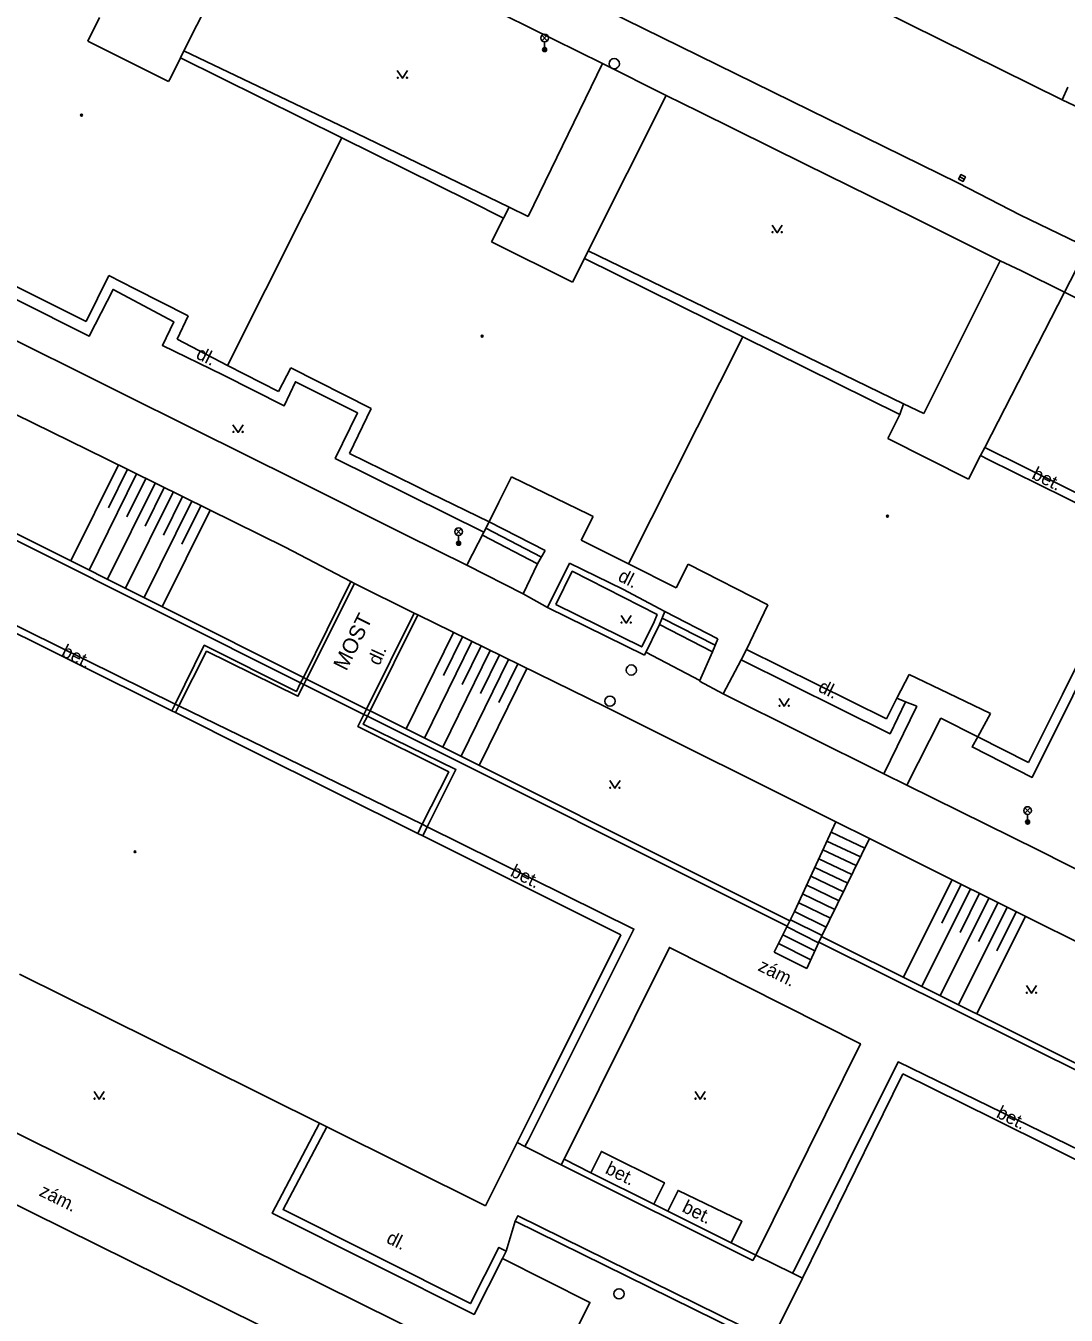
# Model space of a CAD drawing. Extents: x -602419 to -601554, y -1162937 to -1162362.
# Drawn here: x -602178.2 to -602127.5, y -1162500.8 to -1162437.8 of the extents above; entities that cross this region are included whole.
import ezdxf

# ---------------------------------------------------------------- set-up
doc = ezdxf.new("R2010")
doc.units = 0
doc.layers.add('Podklad', color=7, linetype='Continuous')

msp = doc.modelspace()

# ---------------------------------------------------------------- linework, layer by layer
at = {"layer": 'Podklad'}
for p, q in [((-602153.0625, -1162438.55), (-602152.7975, -1162438.285)), ((-602153.0625, -1162438.285), (-602152.7975, -1162438.55)), ((-602152.93, -1162438.605), (-602152.93, -1162438.98)), ((-602132.6714, -1162445.1934), (-602132.4486, -1162445.3066)), ((-602157.2625, -1162462.65), (-602156.9975, -1162462.385)), ((-602157.2625, -1162462.385), (-602156.9975, -1162462.65)), ((-602157.13, -1162462.705), (-602157.13, -1162463.08)), ((-602129.4925, -1162476.26), (-602129.2275, -1162475.995)), ((-602129.4925, -1162475.995), (-602129.2275, -1162476.26)), ((-602129.36, -1162476.315), (-602129.36, -1162476.69))]:
    msp.add_line(p, q, dxfattribs=at)
for points in [[(-602204.06, -1162403.64), (-602127.68, -1162441.44)], [(-602202.73, -1162410.9099), (-602189.44, -1162417.46), (-602167.49, -1162428.34), (-602160.15, -1162431.98), (-602154.43, -1162434.82), (-602132.77, -1162445.48), (-602129.7, -1162447.06), (-602126.44, -1162448.64)], [(-602166.7199, -1162431.4699), (-602170.53, -1162439.04)], [(-602174.65, -1162437.4099), (-602175.23, -1162438.57)], [(-602150.11, -1162439.6599), (-602154.86, -1162437.32)], [(-602175.23, -1162438.57), (-602171.28, -1162440.54)], [(-602171.19, -1162440.37), (-602170.7, -1162439.38)], [(-602170.7, -1162439.38), (-602170.53, -1162439.04)], [(-602170.7, -1162439.38), (-602162.82, -1162443.29)], [(-602170.53, -1162439.04), (-602162.6, -1162442.84), (-602154.6599, -1162446.68)], [(-602160.12, -1162440.005), (-602159.87, -1162440.38), (-602159.62, -1162440.005)], [(-602153.74, -1162447.13), (-602150.11, -1162439.6599)], [(-602146.99, -1162441.2199), (-602150.11, -1162439.6599)], [(-602171.28, -1162440.54), (-602171.19, -1162440.37)], [(-602146.99, -1162441.2199), (-602150.8, -1162448.8)], [(-602130.7, -1162449.29), (-602134.93, -1162447.18), (-602140.18, -1162444.59), (-602145.4, -1162442.01), (-602146.99, -1162441.2199)], [(-602119.53, -1162444.57), (-602119.69, -1162445.21), (-602127.68, -1162441.44), (-602127.39, -1162440.82)], [(-602162.82, -1162443.29), (-602168.4099, -1162454.4099)], [(-602162.82, -1162443.29), (-602156.62, -1162446.37)], [(-602204.4099, -1162444.2), (-602174.32, -1162458.96)], [(-602156.62, -1162446.37), (-602154.94, -1162447.21)], [(-602154.94, -1162447.21), (-602154.6599, -1162446.68)], [(-602154.6599, -1162446.68), (-602153.74, -1162447.13)], [(-602154.94, -1162447.21), (-602155.52, -1162448.37)], [(-602141.83, -1162447.545), (-602141.58, -1162447.92), (-602141.33, -1162447.545)], [(-602206.68, -1162448.77), (-602184.94, -1162459.49), (-602164.7, -1162469.63)], [(-602155.52, -1162448.37), (-602151.57, -1162450.34)], [(-602150.99, -1162449.18), (-602150.8, -1162448.8)], [(-602150.8, -1162448.8), (-602143.04, -1162452.56), (-602135.4099, -1162456.28)], [(-602130.7, -1162449.29), (-602129.69, -1162449.7699), (-602127.56, -1162450.83), (-602126.44, -1162448.64)], [(-602206.82, -1162449.05), (-602185.08, -1162459.76), (-602164.84, -1162469.9)], [(-602155.89, -1162462.54), (-602163.15, -1162458.94), (-602162.06, -1162456.7199), (-602165.09, -1162455.2), (-602165.64, -1162456.37), (-602168.63, -1162454.86), (-602171.58, -1162453.42), (-602171.02, -1162452.28), (-602173.99, -1162450.69), (-602175.15, -1162452.9699), (-602182.39, -1162449.35)], [(-602175.31, -1162452.25), (-602182.14, -1162448.86)], [(-602151.57, -1162450.34), (-602150.99, -1162449.18)], [(-602150.99, -1162449.18), (-602143.26, -1162453.01)], [(-602130.7, -1162449.29), (-602134.43, -1162456.75)], [(-602174.2, -1162450.01), (-602175.31, -1162452.25)], [(-602172.93, -1162450.6599), (-602174.2, -1162450.01)], [(-602170.32, -1162451.98), (-602172.93, -1162450.6599)], [(-602127.56, -1162450.83), (-602131.45, -1162458.4099)], [(-602124.83, -1162452.18), (-602127.56, -1162450.83)], [(-602170.86, -1162453.12), (-602170.32, -1162451.98)], [(-602180.15, -1162452.49), (-602173.75, -1162455.68)], [(-602168.4099, -1162454.4099), (-602170.86, -1162453.12)], [(-602143.26, -1162453.01), (-602148.83, -1162464.09)], [(-602143.26, -1162453.01), (-602135.6, -1162456.8)], [(-602165.9099, -1162455.68), (-602168.4099, -1162454.4099)], [(-602165.32, -1162454.52), (-602165.9099, -1162455.68)], [(-602161.4, -1162456.51), (-602165.32, -1162454.52)], [(-602173.75, -1162455.68), (-602170.02, -1162457.53), (-602165.07, -1162459.99)], [(-602135.4099, -1162456.28), (-602135.6, -1162456.8)], [(-602134.43, -1162456.75), (-602135.4099, -1162456.28)], [(-602162.46, -1162458.7), (-602161.4, -1162456.51)], [(-602135.6, -1162456.8), (-602136.18, -1162457.9699)], [(-602168.14, -1162457.295), (-602167.89, -1162457.67), (-602167.64, -1162457.295)], [(-602136.18, -1162457.9699), (-602132.24, -1162459.96)], [(-602159.26, -1162460.26), (-602162.46, -1162458.7)], [(-602132.24, -1162459.96), (-602131.6599, -1162458.8)], [(-602131.45, -1162458.4099), (-602131.6599, -1162458.8)], [(-602131.6599, -1162458.8), (-602131.28, -1162458.99)], [(-602131.45, -1162458.4099), (-602123.61, -1162462.3)], [(-602173.73, -1162459.25), (-602176.06, -1162463.94)], [(-602174.32, -1162458.96), (-602165.6, -1162463.28)], [(-602173.29, -1162459.4699), (-602174.2199, -1162461.35)], [(-602131.28, -1162458.99), (-602126.27, -1162461.4699)], [(-602172.84, -1162459.69), (-602175.1599, -1162464.39)], [(-602171.94, -1162460.14), (-602174.27, -1162464.84)], [(-602172.39, -1162459.92), (-602173.32, -1162461.79)], [(-602165.07, -1162459.99), (-602159.68, -1162462.68), (-602156.7199, -1162464.15)], [(-602154.55, -1162459.84), (-602155.17, -1162461.08)], [(-602150.75, -1162461.68), (-602154.55, -1162459.84)], [(-602089.26, -1162539.4), (-602108.58, -1162530.12), (-602154.26, -1162507.48), (-602198.48, -1162485.59), (-602249.5, -1162460.39)], [(-602171.05, -1162460.58), (-602173.38, -1162465.28)], [(-602171.49, -1162460.36), (-602172.43, -1162462.24)], [(-602158.51, -1162460.63), (-602159.26, -1162460.26)], [(-602155.64, -1162462.03), (-602158.51, -1162460.63)], [(-602170.15, -1162461.03), (-602172.48, -1162465.73)], [(-602170.6, -1162460.8), (-602171.53, -1162462.68)], [(-602169.7, -1162461.25), (-602170.63, -1162463.13)], [(-602155.17, -1162461.08), (-602155.64, -1162462.03)], [(-602169.25, -1162461.4699), (-602171.59, -1162466.18)], [(-602155.64, -1162462.03), (-602155.89, -1162462.54)], [(-602155.64, -1162462.03), (-602152.9, -1162463.43)], [(-602151.14, -1162462.93), (-602150.56, -1162461.77)], [(-602150.56, -1162461.77), (-602150.75, -1162461.68)], [(-602155.89, -1162462.54), (-602156.7199, -1162464.15)], [(-602153.09, -1162463.76), (-602155.8, -1162462.35)], [(-602123.61, -1162462.3), (-602123.1599, -1162462.52), (-602129.14, -1162474.51), (-602132.07, -1162473.02), (-602131.79, -1162472.53)], [(-602165.6, -1162463.28), (-602162.39, -1162464.95)], [(-602155.96, -1162462.69), (-602153.27, -1162464.08)], [(-602149, -1162464), (-602151.14, -1162462.93)], [(-602123.78, -1162462.7), (-602127.6599, -1162470.46)], [(-602152.9, -1162463.43), (-602153.27, -1162464.08)], [(-602156.7199, -1162464.15), (-602153.9699, -1162465.55)], [(-602153.27, -1162464.08), (-602153.9699, -1162465.55)], [(-602152.79, -1162466.21), (-602151.71, -1162464.05)], [(-602152.39, -1162466.07), (-602151.58, -1162464.45), (-602147.44, -1162466.56), (-602147.59, -1162466.92), (-602148.19, -1162468.14), (-602152.39, -1162466.07)], [(-602149.12, -1162465.33), (-602151.71, -1162464.05)], [(-602148.83, -1162464.09), (-602149, -1162464)], [(-602146.51, -1162465.26), (-602148.83, -1162464.09)], [(-602145.93, -1162464.1), (-602146.51, -1162465.26)], [(-602142.03, -1162466.08), (-602145.93, -1162464.1)], [(-602164.7, -1162469.63), (-602162.39, -1162464.95)], [(-602162.21, -1162465.04), (-602164.55, -1162469.71)], [(-602162.39, -1162464.95), (-602162.21, -1162465.04)], [(-602159.29, -1162466.49), (-602162.21, -1162465.04)], [(-602153.9699, -1162465.55), (-602152.79, -1162466.21)], [(-602149.12, -1162465.33), (-602147.06, -1162466.42)], [(-602186.13, -1162476.07), (-602181.04, -1162465.96), (-602170.96, -1162470.93)], [(-602152.79, -1162466.21), (-602148.06, -1162468.54)], [(-602147.06, -1162466.42), (-602147.32, -1162467.05), (-602148.06, -1162468.54)], [(-602147.06, -1162466.42), (-602144.4699, -1162467.75)], [(-602143.08, -1162468.27), (-602142.03, -1162466.08)], [(-602180.73, -1162466.4699), (-602175.98, -1162468.84)], [(-602159.29, -1162466.49), (-602161.62, -1162471.18)], [(-602161.45, -1162471.26), (-602159.11, -1162466.58)], [(-602159.29, -1162466.49), (-602159.11, -1162466.58)], [(-602159.11, -1162466.58), (-602149.96, -1162471.07)], [(-602149.2, -1162466.605), (-602148.95, -1162466.98), (-602148.7, -1162466.605)], [(-602147.32, -1162467.05), (-602144.74, -1162468.38)], [(-602144.6, -1162468.06), (-602147.19, -1162466.74)], [(-602157.38, -1162467.43), (-602159.69, -1162472.14)], [(-602156.93, -1162467.65), (-602157.86, -1162469.53)], [(-602170.96, -1162470.93), (-602169.54, -1162468.06), (-602165.04, -1162470.31), (-602164.84, -1162469.9)], [(-602156.48, -1162467.87), (-602158.8, -1162472.59)], [(-602155.58, -1162468.31), (-602157.9, -1162473.04)], [(-602156.03, -1162468.09), (-602156.96, -1162469.98)], [(-602144.74, -1162468.38), (-602144.4699, -1162467.75)], [(-602143.34, -1162468.78), (-602143.08, -1162468.27)], [(-602136.24, -1162471.65), (-602143.08, -1162468.27)], [(-602175.98, -1162468.84), (-602171.13, -1162471.26)], [(-602164.68, -1162469.98), (-602164.9699, -1162470.55), (-602169.43, -1162468.35), (-602170.78, -1162471.02)], [(-602154.69, -1162468.75), (-602157.01, -1162473.48)], [(-602155.13, -1162468.53), (-602156.06, -1162470.42)], [(-602154.24, -1162468.9699), (-602155.17, -1162470.86)], [(-602147.9903, -1162468.3997), (-602145.3505, -1162469.7753)], [(-602144.74, -1162468.38), (-602145.37, -1162469.82)], [(-602144.21, -1162470.43), (-602143.34, -1162468.78)], [(-602135.31, -1162470.82), (-602136.07, -1162472.38), (-602143.34, -1162468.78)], [(-602153.79, -1162469.19), (-602156.12, -1162473.93)], [(-602135.14, -1162469.48), (-602135.74, -1162470.65)], [(-602133.23, -1162470.4), (-602135.14, -1162469.48)], [(-602164.84, -1162469.9), (-602164.7, -1162469.63)], [(-602164.84, -1162469.9), (-602164.68, -1162469.98)], [(-602164.7, -1162469.63), (-602164.55, -1162469.71)], [(-602164.55, -1162469.71), (-602164.68, -1162469.98)], [(-602164.68, -1162469.98), (-602161.75, -1162471.44)], [(-602164.55, -1162469.71), (-602161.62, -1162471.18)], [(-602145.37, -1162469.82), (-602144.21, -1162470.43)], [(-602144.21, -1162470.43), (-602136.38, -1162474.33)], [(-602141.49, -1162470.665), (-602141.24, -1162471.04), (-602140.99, -1162470.665)], [(-602135.74, -1162470.65), (-602136.24, -1162471.65)], [(-602135.74, -1162470.65), (-602135.31, -1162470.82)], [(-602135.31, -1162470.82), (-602134.76, -1162471.03)], [(-602131.17, -1162471.39), (-602133.23, -1162470.4)], [(-602127.6599, -1162470.46), (-602128.06, -1162471.27)], [(-602171.13, -1162471.26), (-602170.96, -1162470.93)], [(-602171.13, -1162471.26), (-602170.95, -1162471.35)], [(-602170.78, -1162471.02), (-602170.96, -1162470.93)], [(-602170.78, -1162471.02), (-602170.95, -1162471.35)], [(-602170.95, -1162471.35), (-602167.28, -1162473.18)], [(-602158.9, -1162476.8), (-602170.78, -1162471.02)], [(-602161.75, -1162471.44), (-602162.04, -1162472.03), (-602157.61, -1162474.24), (-602158.9, -1162476.8)], [(-602161.62, -1162471.18), (-602161.75, -1162471.44)], [(-602161.75, -1162471.44), (-602161.58, -1162471.52)], [(-602161.62, -1162471.18), (-602161.45, -1162471.26)], [(-602161.58, -1162471.52), (-602161.45, -1162471.26)], [(-602161.45, -1162471.26), (-602140.96, -1162481.52)], [(-602149.96, -1162471.07), (-602138.7199, -1162476.68)], [(-602134.76, -1162471.03), (-602136.38, -1162474.33)], [(-602131.79, -1162472.53), (-602131.17, -1162471.39)], [(-602128.06, -1162471.27), (-602129.32, -1162473.79)], [(-602158.6599, -1162476.92), (-602157.26, -1162474.13), (-602161.78, -1162471.92), (-602161.58, -1162471.52)], [(-602161.58, -1162471.52), (-602141.09, -1162481.78)], [(-602131.79, -1162472.53), (-602133.59, -1162471.62), (-602135.26, -1162474.89)], [(-602129.32, -1162473.79), (-602131.79, -1162472.53)], [(-602167.28, -1162473.18), (-602159.12, -1162477.25)], [(-602136.38, -1162474.33), (-602135.26, -1162474.89)], [(-602149.75, -1162474.665), (-602149.5, -1162475.04), (-602149.25, -1162474.665)], [(-602135.26, -1162474.89), (-602128.83, -1162478.06)], [(-602158.9, -1162476.8), (-602159.12, -1162477.25)], [(-602158.6599, -1162476.92), (-602158.9, -1162476.8)], [(-602158.88, -1162477.37), (-602158.6599, -1162476.92)], [(-602153.9, -1162492.53), (-602153.74, -1162492.23), (-602148.57, -1162481.92), (-602158.6599, -1162476.92)], [(-602140.73, -1162481.06), (-602138.7199, -1162476.68)], [(-602140.73, -1162481.06), (-602138.7199, -1162476.68)], [(-602138.7199, -1162476.68), (-602137.07, -1162477.5)], [(-602159.12, -1162477.25), (-602158.88, -1162477.37)], [(-602158.88, -1162477.37), (-602151.62, -1162481)], [(-602137.07, -1162477.5), (-602139.42, -1162482.28)], [(-602139.42, -1162482.28), (-602137.07, -1162477.5)], [(-602137.51, -1162478.39), (-602139.15, -1162477.62)], [(-602138.95, -1162477.19), (-602137.3, -1162477.96)], [(-602137.07, -1162477.5), (-602134.7, -1162478.68)], [(-602139.35, -1162478.05), (-602137.7199, -1162478.82)], [(-602126.09, -1162479.45), (-602128.83, -1162478.06)], [(-602154.98, -1162497.99), (-602150.7199, -1162500.14), (-602152.96, -1162504.64), (-602196.37, -1162483.13), (-602194.15, -1162478.53), (-602190.5, -1162480.4099)], [(-602139.74, -1162478.9099), (-602138.14, -1162479.68)], [(-602137.93, -1162479.25), (-602139.55, -1162478.48)], [(-602134.7, -1162478.68), (-602129.38, -1162481.33)], [(-602138.35, -1162480.1), (-602139.94, -1162479.34)], [(-602133.04, -1162479.5), (-602135.42, -1162484.27)], [(-602138.77, -1162480.96), (-602140.34, -1162480.2)], [(-602140.14, -1162479.77), (-602138.56, -1162480.53)], [(-602132.15, -1162479.95), (-602134.52, -1162484.7199)], [(-602132.6, -1162479.73), (-602133.55, -1162481.63)], [(-602131.7, -1162480.17), (-602132.65, -1162482.08)], [(-602140.53, -1162480.63), (-602138.98, -1162481.39)], [(-602131.25, -1162480.4), (-602133.63, -1162485.17)], [(-602130.36, -1162480.84), (-602132.73, -1162485.61)], [(-602130.8, -1162480.62), (-602131.75, -1162482.53)], [(-602151.62, -1162481), (-602149.21, -1162482.2)], [(-602141.09, -1162481.78), (-602140.96, -1162481.52)], [(-602140.96, -1162481.52), (-602141.09, -1162481.78)], [(-602140.96, -1162481.52), (-602140.73, -1162481.06)], [(-602140.96, -1162481.52), (-602140.73, -1162481.06)], [(-602140.93, -1162481.4699), (-602139.39, -1162482.23)], [(-602139.19, -1162481.82), (-602140.73, -1162481.06)], [(-602129.46, -1162481.29), (-602131.84, -1162486.06)], [(-602129.9099, -1162481.07), (-602130.86, -1162482.9699)], [(-602129.38, -1162481.33), (-602126.57, -1162482.73)], [(-602141.73, -1162483.04), (-602141.09, -1162481.78)], [(-602141.09, -1162481.78), (-602141.73, -1162483.04)], [(-602139.56, -1162482.58), (-602141.1, -1162481.81)], [(-602149.21, -1162482.2), (-602153.15, -1162490.09)], [(-602142.63, -1162497.83), (-602137.52, -1162487.51), (-602146.84, -1162482.81), (-602151.98, -1162493.15)], [(-602139.94, -1162483.4099), (-602141.52, -1162482.62)], [(-602141.3, -1162482.2), (-602139.75, -1162482.98)], [(-602139.55, -1162482.55), (-602140.14, -1162483.84)], [(-602139.55, -1162482.55), (-602140.14, -1162483.84)], [(-602139.55, -1162482.55), (-602139.42, -1162482.28)], [(-602139.55, -1162482.55), (-602139.42, -1162482.28)], [(-602139.55, -1162482.55), (-602119.61, -1162492.48)], [(-602139.42, -1162482.28), (-602119.48, -1162492.2199)], [(-602141.73, -1162483.04), (-602140.14, -1162483.84)], [(-602169.87, -1162488.43), (-602178.55, -1162484.11)], [(-602129.42, -1162484.675), (-602129.17, -1162485.05), (-602128.92, -1162484.675)], [(-602166.44, -1162490.14), (-602169.87, -1162488.43)], [(-602125.5, -1162493.36), (-602135.68, -1162488.4), (-602140.7199, -1162498.51), (-602140.83, -1162498.7199)], [(-602136.89, -1162491.92), (-602135.44, -1162488.98)], [(-602135.44, -1162488.98), (-602131.01, -1162491.18)], [(-602174.92, -1162489.8449), (-602174.67, -1162490.2199), (-602174.42, -1162489.8449)], [(-602163.92, -1162491.39), (-602166.44, -1162490.14)], [(-602153.15, -1162490.09), (-602154.27, -1162492.34)], [(-602145.59, -1162489.8449), (-602145.34, -1162490.2199), (-602145.09, -1162489.8449)], [(-602154.98, -1162497.99), (-602156.37, -1162500.73), (-602166.23, -1162495.78), (-602163.92, -1162491.39)], [(-602163.56, -1162491.57), (-602165.69, -1162495.61), (-602156.55, -1162500.2), (-602155.1599, -1162497.46), (-602154.8, -1162497.64)], [(-602163.56, -1162491.57), (-602163.92, -1162491.39)], [(-602155.81, -1162495.42), (-602163.56, -1162491.57)], [(-602131.01, -1162491.18), (-602128.2199, -1162492.57)], [(-602140.35, -1162498.95), (-602136.89, -1162491.92)], [(-602154.27, -1162492.34), (-602155.81, -1162495.42)], [(-602154.27, -1162492.34), (-602153.9, -1162492.53)], [(-602152.12, -1162493.42), (-602153.9, -1162492.53)], [(-602150.68, -1162493.81), (-602150.1599, -1162492.77), (-602147.08, -1162494.3), (-602147.6, -1162495.34)], [(-602128.2199, -1162492.57), (-602125.7199, -1162493.81)], [(-602152.12, -1162493.42), (-602151.98, -1162493.15)], [(-602142.63, -1162497.83), (-602142.77, -1162498.09), (-602152.12, -1162493.42)], [(-602151.98, -1162493.15), (-602150.68, -1162493.81)], [(-602150.68, -1162493.81), (-602147.6, -1162495.34)], [(-602146.92, -1162495.68), (-602146.42, -1162494.67), (-602143.31, -1162496.18), (-602143.83, -1162497.23)], [(-602147.6, -1162495.34), (-602146.92, -1162495.68)], [(-602154.37, -1162496.18), (-602154.23, -1162495.9099), (-602143.34, -1162501.28), (-602143.4699, -1162501.55)], [(-602146.92, -1162495.68), (-602143.83, -1162497.23)], [(-602154.37, -1162496.18), (-602154.8, -1162497.64)], [(-602143.4699, -1162501.55), (-602154.37, -1162496.18)], [(-602143.83, -1162497.23), (-602142.63, -1162497.83)], [(-602154.8, -1162497.64), (-602154.98, -1162497.99)], [(-602140.83, -1162498.7199), (-602142.63, -1162497.83)], [(-602141.98, -1162502.26), (-602140.35, -1162498.95)], [(-602140.83, -1162498.7199), (-602140.35, -1162498.95)]]:
    msp.add_lwpolyline(points, dxfattribs=at)
msp.add_lwpolyline([(-602132.7281, -1162445.3048), (-602132.5052, -1162445.4181), (-602132.3919, -1162445.1952), (-602132.6148, -1162445.0819)], close=True, dxfattribs=at)
for centre, radius in [((-602152.93, -1162438.4175), 0.1875), ((-602152.93, -1162438.98), 0.1), ((-602152.93, -1162438.98), 0.0723), ((-602152.93, -1162438.98), 0.0438), ((-602149.53, -1162439.67), 0.25), ((-602160.0951, -1162440.3549), 0.025), ((-602159.6454, -1162440.3549), 0.025), ((-602175.53, -1162442.18), 0.045), ((-602175.53, -1162442.18), 0.0199), ((-602141.8051, -1162447.8949), 0.025), ((-602141.3554, -1162447.8949), 0.025), ((-602155.98, -1162452.9699), 0.045), ((-602155.98, -1162452.9699), 0.0199), ((-602168.1151, -1162457.6449), 0.025), ((-602167.6654, -1162457.6449), 0.025), ((-602136.2, -1162461.76), 0.045), ((-602136.2, -1162461.76), 0.0199), ((-602157.13, -1162462.5175), 0.1875), ((-602157.13, -1162463.08), 0.1), ((-602157.13, -1162463.08), 0.0723), ((-602157.13, -1162463.08), 0.0438), ((-602149.1751, -1162466.9549), 0.025), ((-602148.7254, -1162466.9549), 0.025), ((-602148.7, -1162469.27), 0.25), ((-602149.74, -1162470.79), 0.25), ((-602141.4651, -1162471.0149), 0.025), ((-602141.0154, -1162471.0149), 0.025), ((-602149.7251, -1162475.0149), 0.025), ((-602149.2754, -1162475.0149), 0.025), ((-602129.36, -1162476.1275), 0.1875), ((-602129.36, -1162476.69), 0.1), ((-602129.36, -1162476.69), 0.0723), ((-602129.36, -1162476.69), 0.0438), ((-602172.92, -1162478.14), 0.045), ((-602172.92, -1162478.14), 0.0199), ((-602129.3951, -1162485.0249), 0.025), ((-602128.9454, -1162485.0249), 0.025), ((-602174.8951, -1162490.1948), 0.025), ((-602174.4454, -1162490.1948), 0.025), ((-602145.5651, -1162490.1948), 0.025), ((-602145.1154, -1162490.1948), 0.025), ((-602149.3, -1162499.7199), 0.25)]:
    msp.add_circle(centre, radius, dxfattribs=at)

# ---------------------------------------------------------------- texts
for s, height, rotation, p in [('dl.', 0.65, 333.43, (-602169.99, -1162454.03)), ('bet.', 0.65, 333.66, (-602129.2, -1162459.9)), ('dl.', 0.65, 332.99, (-602149.4, -1162464.88)), ('MOST', 0.75, 63.56, (-602162.61, -1162469.35)), ('bet.', 0.65, 333.47, (-602176.56, -1162468.56)), ('dl.', 0.65, 65.64, (-602161, -1162469.09)), ('dl.', 0.65, 333.43, (-602139.63, -1162470.29)), ('bet.', 0.65, 333.47, (-602154.65, -1162479.3)), (' zám.', 0.65, 333.64, (-602142.78, -1162483.81)), ('bet.', 0.65, 333.47, (-602130.93, -1162491.08)), ('bet.', 0.65, 333.58, (-602150.02, -1162493.81)), (' zám.', 0.65, 333.64, (-602177.86, -1162494.8)), ('bet.', 0.65, 333.58, (-602146.27, -1162495.69)), ('dl.', 0.65, 333.64, (-602160.7, -1162497.2))]:
    msp.add_text(s, height=height, rotation=rotation, dxfattribs=at).set_placement(p)

doc.saveas('drawing.dxf')
